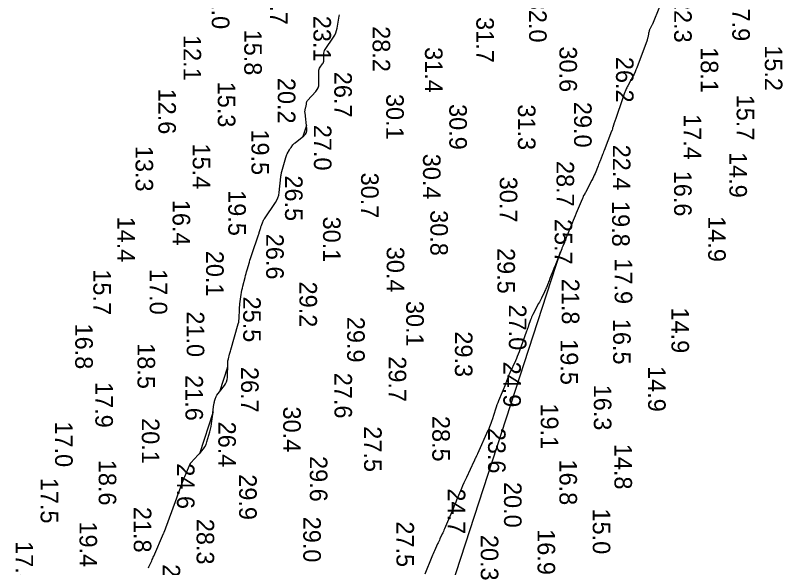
# Model space of a CAD drawing. Extents: x 1178573 to 1187098, y 693282 to 751751.
# Drawn here: x 1178702 to 1179248, y 718109 to 718503 of the extents above; entities that cross this region are included whole.
import ezdxf

# ---------------------------------------------------------------- set-up
doc = ezdxf.new("R2010")
doc.units = 0
for name, color, linetype in [('G-ANNO-PATT', 7, 'Continuous'), ('V-HYDS-MAJR', 7, 'Continuous'), ('V-HYDS-SOUN', 7, 'Continuous')]:
    doc.layers.add(name, color=color, linetype=linetype)

msp = doc.modelspace()

# ---------------------------------------------------------------- linework, layer by layer
at = {"layer": 'G-ANNO-PATT'}
for p, q in [((1178908.94, 718424.22), (1178906.31, 718416.16)), ((1178890.09, 717721.65), (1179089.95, 718334.23)), ((1178852.8, 718252.16), (1178847.03, 718234.47)), ((1178852.8, 718252.16), (1178847.03, 718234.47)), ((1178850.49, 718238.9), (1178851.38, 718240.25)), ((1178851.38, 718240.25), (1178852.03, 718241.67)), ((1178852.03, 718241.67), (1178852.43, 718243.19)), ((1178847.03, 718234.47), (1178850.49, 718238.9)), ((1178842.39, 718220.26), (1178832.66, 718190.42))]:
    msp.add_line(p, q, dxfattribs=at)
for points in [[(1178906.31, 718416.16), (1178907.15, 718416.83), (1178908.19, 718417.84), (1178908.87, 718419), (1178909.22, 718420.31), (1178909.22, 718421.75), (1178908.94, 718424.22)], [(1179089.95, 718334.23), (1179087.08, 718326.91), (1179086.55, 718325.57), (1179086.02, 718324.23), (1179085.49, 718322.89), (1179084.95, 718321.56), (1179082.37, 718315.15), (1179082.05, 718314.35), (1179081.73, 718313.55), (1179081.41, 718312.75), (1179081.09, 718311.95), (1179079.81, 718308.74), (1179079.49, 718307.94), (1179079.14, 718307.15), (1179078.79, 718306.36), (1179078.41, 718305.58), (1179076.3, 718301.29), (1179075.82, 718300.32), (1179075.33, 718299.35), (1179074.83, 718298.39), (1179074.33, 718297.43), (1179070.22, 718289.58), (1179069.74, 718288.62), (1179069.3, 718287.65), (1179068.89, 718286.66), (1179068.53, 718285.66), (1179067.13, 718281.61), (1179066.78, 718280.6), (1179066.42, 718279.59), (1179066.06, 718278.59), (1179065.7, 718277.58), (1179060.34, 718262.92), (1179059.74, 718261.32), (1179059.11, 718259.73), (1179058.44, 718258.16), (1179057.74, 718256.6), (1179053.74, 718247.93), (1179053.59, 718247.6), (1179053.45, 718247.28), (1179053.32, 718246.95), (1179053.19, 718246.62), (1179052.7, 718245.29), (1179052.58, 718244.96), (1179052.45, 718244.62), (1179052.33, 718244.29), (1179052.2, 718243.96), (1179051.5, 718242.12), (1179051.34, 718241.71), (1179051.18, 718241.29), (1179051.02, 718240.88), (1179050.85, 718240.47), (1179045.78, 718228.03), (1179045.2, 718226.59), (1179044.65, 718225.13), (1179044.13, 718223.67), (1179043.63, 718222.19), (1179041.15, 718214.63), (1179040.93, 718213.98), (1179040.7, 718213.33), (1179040.47, 718212.68), (1179040.23, 718212.03), (1179039.27, 718209.46), (1179039.03, 718208.82), (1179038.77, 718208.18), (1179038.5, 718207.55), (1179038.23, 718206.92), (1179030.8, 718190.28), (1179030.64, 718189.94), (1179030.48, 718189.6), (1179030.32, 718189.27), (1179030.16, 718188.94), (1179029.35, 718187.35), (1179029.25, 718187.15), (1179029.15, 718186.95), (1179029.06, 718186.75), (1179028.97, 718186.55), (1179028.62, 718185.73), (1179028.54, 718185.52), (1179028.45, 718185.32), (1179028.35, 718185.12), (1179028.26, 718184.92), (1179022.87, 718173.55), (1179021.95, 718171.58), (1179021.06, 718169.61), (1179020.19, 718167.62), (1179019.34, 718165.62), (1179015.91, 718157.34), (1179015.06, 718155.3), (1179014.2, 718153.25), (1179013.34, 718151.21), (1179012.47, 718149.17), (1179007.24, 718136.89), (1179006.86, 718136), (1179006.46, 718135.1), (1179006.06, 718134.21), (1179005.65, 718133.32), (1179004.01, 718129.77), (1179003.6, 718128.88), (1179003.19, 718127.99), (1179002.77, 718127.1), (1179002.36, 718126.22), (1179000.12, 718121.41), (1178999.61, 718120.31), (1178999.12, 718119.21), (1178998.64, 718118.1), (1178998.18, 718116.98), (1178993.14, 718104.59)], [(1178847.03, 718234.47), (1178850.49, 718238.9), (1178851.38, 718240.25), (1178852.03, 718241.67), (1178852.43, 718243.19), (1178852.6, 718244.79), (1178852.8, 718252.16)], [(1178852.43, 718243.19), (1178852.6, 718244.79), (1178852.8, 718252.16)], [(1178832.66, 718190.42), (1178834.47, 718192.39), (1178835.66, 718193.84), (1178836.65, 718195.4), (1178837.45, 718197.06), (1178838.07, 718198.83), (1178840.13, 718206.13), (1178840.61, 718207.96), (1178841.02, 718209.81), (1178841.35, 718211.67), (1178841.6, 718213.54), (1178842.39, 718220.26)]]:
    msp.add_lwpolyline(points, dxfattribs=at)
at = {"layer": 'V-HYDS-MAJR'}
for points in [[(1179160.44, 718508.5), (1179155.41, 718496.31), (1179155.22, 718495.87), (1179155.02, 718495.44), (1179154.81, 718495.01), (1179154.59, 718494.58), (1179153.52, 718492.6), (1179153.38, 718492.33), (1179153.26, 718492.05), (1179153.16, 718491.76), (1179153.07, 718491.46), (1179152.76, 718490.26), (1179152.69, 718489.96), (1179152.62, 718489.66), (1179152.55, 718489.36), (1179152.49, 718489.06), (1179152.05, 718486.79), (1179151.95, 718486.32), (1179151.83, 718485.85), (1179151.69, 718485.38), (1179151.53, 718484.92), (1179144.23, 718465.14), (1179143.65, 718463.65), (1179143.02, 718462.2), (1179142.34, 718460.76), (1179141.6, 718459.35), (1179137.76, 718452.3), (1179137.41, 718451.62), (1179137.07, 718450.94), (1179136.76, 718450.24), (1179136.47, 718449.54), (1179135.36, 718446.69), (1179135.09, 718445.98), (1179134.82, 718445.26), (1179134.56, 718444.55), (1179134.31, 718443.83), (1179129.03, 718428.45), (1179128.81, 718427.83), (1179128.6, 718427.2), (1179128.39, 718426.57), (1179128.18, 718425.94), (1179127.08, 718422.59), (1179127.01, 718422.38), (1179126.95, 718422.16), (1179126.88, 718421.95), (1179126.83, 718421.73), (1179126.61, 718420.85), (1179126.55, 718420.64), (1179126.48, 718420.42), (1179126.41, 718420.21), (1179126.33, 718420), (1179120.88, 718406.29), (1179120.52, 718405.39), (1179120.17, 718404.48), (1179119.81, 718403.57), (1179119.47, 718402.65), (1179118.08, 718399), (1179117.74, 718398.09), (1179117.39, 718397.18), (1179117.03, 718396.27), (1179116.67, 718395.36), (1179114.49, 718389.87), (1179113.99, 718388.66), (1179113.46, 718387.46), (1179112.9, 718386.28), (1179112.3, 718385.11), (1179107.71, 718376.4), (1179107.58, 718376.16), (1179107.44, 718375.92), (1179107.29, 718375.7), (1179107.13, 718375.47), (1179106.47, 718374.58), (1179106.33, 718374.36), (1179106.2, 718374.13), (1179106.1, 718373.88), (1179106.02, 718373.63), (1179105.73, 718372.6), (1179105.66, 718372.35), (1179105.58, 718372.09), (1179105.48, 718371.84), (1179105.38, 718371.6), (1179101.12, 718361.58), (1179100.38, 718359.84), (1179099.65, 718358.1), (1179098.92, 718356.36), (1179098.19, 718354.62), (1179094.17, 718344.91), (1179094.02, 718344.53), (1179093.87, 718344.15), (1179093.73, 718343.76), (1179093.6, 718343.38), (1179093.1, 718341.82), (1179092.96, 718341.44), (1179092.82, 718341.05), (1179092.67, 718340.67), (1179092.51, 718340.3), (1179091.55, 718338.16), (1179091.33, 718337.68), (1179091.13, 718337.19), (1179090.93, 718336.71), (1179090.73, 718336.22), (1179087.08, 718326.91), (1179086.55, 718325.57), (1179086.02, 718324.23), (1179085.49, 718322.89), (1179084.95, 718321.56), (1179082.37, 718315.15), (1179082.05, 718314.35), (1179081.73, 718313.55), (1179081.41, 718312.75), (1179081.09, 718311.95), (1179079.81, 718308.74), (1179079.49, 718307.94), (1179079.14, 718307.15), (1179078.79, 718306.36), (1179078.41, 718305.58), (1179076.3, 718301.29), (1179075.82, 718300.32), (1179075.33, 718299.35), (1179074.83, 718298.39), (1179074.33, 718297.43), (1179070.22, 718289.58), (1179069.74, 718288.62), (1179069.3, 718287.65), (1179068.89, 718286.66), (1179068.53, 718285.66), (1179067.13, 718281.61), (1179066.78, 718280.6), (1179066.42, 718279.59), (1179066.06, 718278.59), (1179065.7, 718277.58), (1179060.34, 718262.92), (1179059.74, 718261.32), (1179059.11, 718259.73), (1179058.44, 718258.16), (1179057.74, 718256.6), (1179053.74, 718247.93), (1179053.59, 718247.6), (1179053.45, 718247.28), (1179053.32, 718246.95), (1179053.19, 718246.62), (1179052.7, 718245.29), (1179052.58, 718244.96), (1179052.45, 718244.62), (1179052.33, 718244.29), (1179052.2, 718243.96), (1179051.5, 718242.12), (1179051.34, 718241.71), (1179051.18, 718241.29), (1179051.02, 718240.88), (1179050.85, 718240.47), (1179045.78, 718228.03), (1179045.2, 718226.59), (1179044.65, 718225.13), (1179044.13, 718223.67), (1179043.63, 718222.19), (1179041.15, 718214.63), (1179040.93, 718213.98), (1179040.7, 718213.33), (1179040.47, 718212.68), (1179040.23, 718212.03), (1179039.27, 718209.46), (1179039.03, 718208.82), (1179038.77, 718208.18), (1179038.5, 718207.55), (1179038.23, 718206.92), (1179030.8, 718190.28), (1179030.64, 718189.94), (1179030.48, 718189.6), (1179030.32, 718189.27), (1179030.16, 718188.94), (1179029.35, 718187.35), (1179029.25, 718187.15), (1179029.15, 718186.95), (1179029.06, 718186.75), (1179028.97, 718186.55), (1179028.62, 718185.73), (1179028.54, 718185.52), (1179028.45, 718185.32), (1179028.35, 718185.12), (1179028.26, 718184.92), (1179022.87, 718173.55), (1179021.95, 718171.58), (1179021.06, 718169.61), (1179020.19, 718167.62), (1179019.34, 718165.62), (1179015.91, 718157.34), (1179015.06, 718155.3), (1179014.2, 718153.25), (1179013.34, 718151.21), (1179012.47, 718149.17), (1179007.24, 718136.89), (1179006.86, 718136), (1179006.46, 718135.1), (1179006.06, 718134.21), (1179005.65, 718133.32), (1179004.01, 718129.77), (1179003.6, 718128.88), (1179003.19, 718127.99), (1179002.77, 718127.1), (1179002.36, 718126.22), (1179000.12, 718121.41), (1178999.61, 718120.31), (1178999.12, 718119.21), (1178998.64, 718118.1), (1178998.18, 718116.98), (1178993.14, 718104.59)], [(1178796.44, 718109.1), (1178796.77, 718109.96), (1178797.14, 718110.81), (1178798.68, 718114.17), (1178799.06, 718115.01), (1178799.44, 718115.86), (1178799.81, 718116.7), (1178800.18, 718117.55), (1178807.15, 718133.52), (1178807.2, 718133.64), (1178807.26, 718133.76), (1178807.31, 718133.88), (1178807.37, 718134.01), (1178807.59, 718134.49), (1178807.64, 718134.61), (1178807.69, 718134.74), (1178807.74, 718134.86), (1178807.79, 718134.99), (1178816.61, 718159.14), (1178816.64, 718159.24), (1178816.68, 718159.34), (1178816.72, 718159.44), (1178816.76, 718159.54), (1178816.91, 718159.94), (1178816.95, 718160.04), (1178816.99, 718160.14), (1178817.02, 718160.24), (1178817.06, 718160.34), (1178820.08, 718168.68), (1178820.59, 718170.06), (1178821.12, 718171.44), (1178821.67, 718172.8), (1178822.23, 718174.16), (1178825.52, 718181.93), (1178825.59, 718182.11), (1178825.68, 718182.28), (1178825.76, 718182.46), (1178825.85, 718182.63), (1178826.23, 718183.3), (1178826.33, 718183.47), (1178826.44, 718183.63), (1178826.55, 718183.78), (1178826.68, 718183.93), (1178834.47, 718192.39), (1178835.66, 718193.84), (1178836.65, 718195.4), (1178837.45, 718197.06), (1178838.07, 718198.83), (1178840.13, 718206.13), (1178840.61, 718207.96), (1178841.02, 718209.81), (1178841.35, 718211.67), (1178841.6, 718213.54), (1178843.02, 718225.62), (1178843.1, 718226.18), (1178843.2, 718226.74), (1178843.32, 718227.29), (1178843.47, 718227.84), (1178844.1, 718230.02), (1178844.28, 718230.56), (1178844.51, 718231.07), (1178844.79, 718231.55), (1178845.11, 718232.01), (1178850.49, 718238.9), (1178851.38, 718240.25), (1178852.03, 718241.67), (1178852.43, 718243.19), (1178852.6, 718244.79), (1178852.87, 718254.9), (1178852.92, 718255.71), (1178853, 718256.5), (1178853.14, 718257.29), (1178853.31, 718258.08), (1178854.1, 718261.21), (1178854.3, 718261.99), (1178854.51, 718262.77), (1178854.73, 718263.54), (1178854.95, 718264.32), (1178860.36, 718282.98), (1178860.65, 718284.12), (1178860.87, 718285.28), (1178861.01, 718286.45), (1178861.08, 718287.62), (1178861.2, 718292.36), (1178861.25, 718293.54), (1178861.32, 718294.72), (1178861.43, 718295.9), (1178861.58, 718297.08), (1178862.49, 718303.79), (1178862.71, 718305.29), (1178862.98, 718306.79), (1178863.29, 718308.28), (1178863.63, 718309.76), (1178865.17, 718315.91), (1178865.52, 718317.28), (1178865.88, 718318.64), (1178866.26, 718320), (1178866.66, 718321.36), (1178868.26, 718326.77), (1178868.67, 718328.12), (1178869.09, 718329.47), (1178869.52, 718330.81), (1178869.97, 718332.15), (1178874.77, 718346.28), (1178874.96, 718346.84), (1178875.14, 718347.4), (1178875.32, 718347.96), (1178875.49, 718348.52), (1178876.16, 718350.77), (1178876.33, 718351.33), (1178876.52, 718351.89), (1178876.71, 718352.44), (1178876.91, 718352.99), (1178877.83, 718355.47), (1178878.07, 718356.06), (1178878.34, 718356.63), (1178878.65, 718357.18), (1178878.99, 718357.71), (1178886.83, 718369.26), (1178887.83, 718370.94), (1178888.61, 718372.7), (1178889.16, 718374.55), (1178889.48, 718376.48), (1178890.7, 718387.67), (1178890.74, 718387.99), (1178890.78, 718388.3), (1178890.83, 718388.61), (1178890.89, 718388.92), (1178891.13, 718390.16), (1178891.19, 718390.47), (1178891.26, 718390.78), (1178891.34, 718391.08), (1178891.42, 718391.39), (1178894.21, 718401.38), (1178894.42, 718402.05), (1178894.66, 718402.7), (1178894.94, 718403.34), (1178895.26, 718403.96), (1178896.76, 718406.68), (1178897.03, 718407.16), (1178897.32, 718407.62), (1178897.63, 718408.08), (1178897.95, 718408.52), (1178899.27, 718410.28), (1178899.61, 718410.71), (1178899.98, 718411.11), (1178900.37, 718411.49), (1178900.79, 718411.84), (1178907.15, 718416.83), (1178908.19, 718417.84), (1178908.87, 718419), (1178909.22, 718420.31), (1178909.22, 718421.75), (1178907.92, 718433.18), (1178907.88, 718433.7), (1178907.89, 718434.21), (1178907.94, 718434.71), (1178908.04, 718435.22), (1178908.57, 718437.48), (1178908.65, 718437.86), (1178908.73, 718438.23), (1178908.79, 718438.61), (1178908.85, 718438.99), (1178909.05, 718440.51), (1178909.13, 718440.88), (1178909.26, 718441.22), (1178909.44, 718441.54), (1178909.68, 718441.83), (1178915.71, 718448.41), (1178916.66, 718449.65), (1178917.33, 718451), (1178917.73, 718452.46), (1178917.84, 718454.02), (1178917.71, 718462.88), (1178917.75, 718463.61), (1178917.92, 718464.3), (1178918.21, 718464.95), (1178918.61, 718465.56), (1178920.47, 718467.91), (1178920.87, 718468.52), (1178921.16, 718469.17), (1178921.32, 718469.86), (1178921.37, 718470.59), (1178921.3, 718474.78), (1178921.35, 718475.71), (1178921.54, 718476.6), (1178921.86, 718477.44), (1178922.32, 718478.25), (1178928.21, 718487.04), (1178929.1, 718488.53), (1178929.82, 718490.09), (1178930.38, 718491.71), (1178930.78, 718493.4), (1178932.32, 718501.98), (1178932.5, 718502.86)]]:
    msp.add_lwpolyline(points, dxfattribs=at)

# ---------------------------------------------------------------- texts
at = {"layer": 'V-HYDS-SOUN'}
for s, p in [('11.0 ', (1178841.53, 718525.22)), ('17.7 ', (1178883.04, 718528.36)), ('32.0 ', (1179067.52, 718515.71)), ('22.3 ', (1179170.86, 718515.63)), ('17.9 ', (1179212.28, 718516.65)), ('23.1 ', (1178913.92, 718502.21)), ('31.7 ', (1179029.95, 718501.3)), ('15.8 ', (1178864.64, 718492.34)), ('28.2 ', (1178956.06, 718494.8)), ('12.1 ', (1178821.4, 718488.53)), ('30.6 ', (1179089.14, 718480.4)), ('15.2 ', (1179235.45, 718481.22)), ('31.4 ', (1178993.37, 718479.92)), ('18.1 ', (1179189.77, 718479.83)), ('26.2 ', (1179129.42, 718472.95)), ('26.7 ', (1178928.77, 718462.32)), ('15.3 ', (1178845.8, 718455.3)), ('20.2 ', (1178888.54, 718457.99)), ('12.6 ', (1178803.44, 718450.38)), ('30.1 ', (1178965.76, 718446.56)), ('15.7 ', (1179215.39, 718446.05)), ('30.9 ', (1179010.7, 718439.36)), ('31.3 ', (1179059.58, 718439.13)), ('29.0 ', (1179099.57, 718440.91)), ('17.4 ', (1179177.62, 718432.18)), ('19.5 ', (1178869.76, 718421.32)), ('27.0 ', (1178914.24, 718424.57)), ('15.4 ', (1178827.92, 718411.28)), ('22.4 ', (1179127.2, 718410.43)), ('13.3 ', (1178787.2, 718409.6)), ('30.4 ', (1178991.96, 718403.97)), ('14.9 ', (1179210.21, 718405.2)), ('28.7 ', (1179087.07, 718398.84)), ('26.5 ', (1178893.68, 718388.55)), ('30.7 ', (1178947.83, 718390.57)), ('30.7 ', (1179046.62, 718387.65)), ('16.6 ', (1179170.8, 718391.91)), ('19.5 ', (1178853.26, 718378.05)), ('16.4 ', (1178813.58, 718371.16)), ('19.8 ', (1179126.65, 718370.33)), ('30.8 ', (1178997.19, 718363.83)), ('14.4 ', (1178774.28, 718359.25)), ('30.1 ', (1178920.75, 718359.26)), ('25.7 ', (1179085.76, 718357.6)), ('14.9 ', (1179195.09, 718359.53)), ('26.6 ', (1178880.25, 718347)), ('20.1 ', (1178837.48, 718334.89)), ('30.4 ', (1178966.11, 718337.76)), ('29.5 ', (1179044.96, 718336.87)), ('17.9 ', (1179128.52, 718329.51)), ('15.7 ', (1178757.12, 718321.7)), ('17.0 ', (1178797.28, 718321.94)), ('29.2 ', (1178903.96, 718312.97)), ('21.8 ', (1179090.82, 718315.01)), ('25.5 ', (1178863.89, 718302.29)), ('30.1 ', (1178980, 718299.22)), ('27.0 ', (1179053.12, 718296.62)), ('21.0 ', (1178823.65, 718291.79)), ('14.9 ', (1179168.94, 718294.51)), ('29.9 ', (1178937.94, 718287.88)), ('16.5 ', (1179127.4, 718286.45)), ('16.8 ', (1178744.24, 718283.09)), ('29.3 ', (1179014.7, 718277.54)), ('18.5 ', (1178788.59, 718269.09)), ('19.5 ', (1179089.9, 718271.95)), ('29.7 ', (1178967.52, 718259.79)), ('26.7 ', (1178862.37, 718252.21)), ('24.9 ', (1179049.16, 718255.99)), ('14.9 ', (1179152.31, 718252.84)), ('21.6 ', (1178822.74, 718246.41)), ('27.6 ', (1178928.9, 718248.05)), ('17.9 ', (1178758.57, 718241.46)), ('16.3 ', (1179113.65, 718239.58)), ('30.4 ', (1178892.36, 718224.04)), ('19.1 ', (1179075.86, 718226.22)), ('17.0 ', (1178729.92, 718213.41)), ('20.1 ', (1178791.68, 718215.76)), ('26.4 ', (1178846.16, 718213.28)), ('28.5 ', (1178998.6, 718217.35)), ('27.5 ', (1178950.01, 718209.97)), ('23.6 ', (1179038.29, 718208.91)), ('14.8 ', (1179128.32, 718197.49)), ('18.6 ', (1178760.96, 718186.11)), ('29.6 ', (1178911.35, 718188.76)), ('16.8 ', (1179089.15, 718186.3)), ('24.6 ', (1178816.7, 718183.61)), ('29.9 ', (1178861, 718175.8)), ('17.5 ', (1178719.6, 718173.29)), ('20.0 ', (1179049.67, 718170.3)), ('24.7 ', (1179009.61, 718165.73)), ('21.8 ', (1178785.93, 718152.58)), ('15.0 ', (1179112.86, 718151.41)), ('19.4 ', (1178747.28, 718142.19)), ('28.3 ', (1178830.68, 718144.08)), ('29.0 ', (1178906.66, 718145.6)), ('27.5 ', (1178973.04, 718142.26)), ('16.9 ', (1179073.57, 718136.7)), ('20.3 ', (1179033.1, 718132.63)), ('17.8 ', (1178701.75, 718128.17)), ('27.3 ', (1178806.46, 718111.76))]:
    msp.add_text(s, height=12.5, rotation=270, dxfattribs=at).set_placement(p)

doc.saveas('drawing.dxf')
